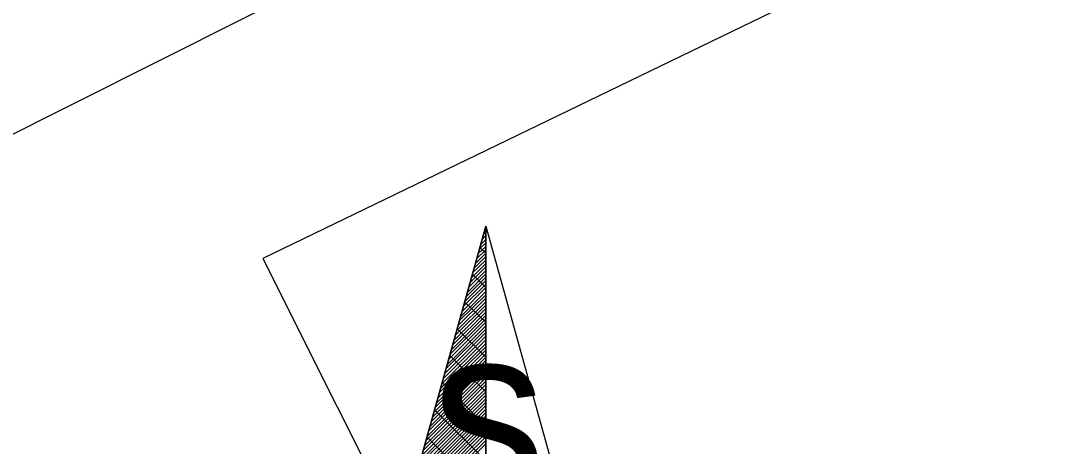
# Model space of a CAD drawing. Extents: x -729889 to -691139, y -995431 to -974354.
# Drawn here: x -726183.899 to -726180.26, y -978350.411 to -978348.898 of the extents above; entities that cross this region are included whole.
import ezdxf

# ---------------------------------------------------------------- set-up
doc = ezdxf.new("R2010")
doc.units = 0
for name, color, linetype in [('Skutečně zaměřené kabelové vedení', 7, 'Continuous'), ('Svítidlo vestavné a přisazené venkovní', 7, 'Continuous'), ('Světelný bod se zemním svítidlem', 7, 'Continuous')]:
    doc.layers.add(name, color=color, linetype=linetype)

# ---------------------------------------------------------------- blocks, each defined once
blk = doc.blocks.new('Světlo')
at = {"layer": 'Světelný bod se zemním svítidlem'}
for p, q in [((-0.3687, 0.3687), (0, 1.6939)), ((0, 1.6939), (-0.3687, 0.3687)), ((-0.2957, 0.6313), (0, 1.6939)), ((-0.0087, 1.6643), (0, 1.673)), ((-0.0035, 1.6817), (0, 1.6852)), ((0, 1.6939), (0.3687, 0.3687)), ((0, 0), (0, 1.6939)), ((0, 1.6939), (0.2957, 0.6313)), ((0, 1.6939), (0, -1.3043)), ((-0.0174, 1.6296), (0, 1.647)), ((-0.0122, 1.647), (0, 1.6609)), ((-0.0313, 1.5791), (0, 1.6104)), ((-0.0278, 1.5965), (0, 1.6226)), ((-0.0226, 1.6139), (0, 1.6348)), ((0, 1.5983), (-0.0209, 1.6191)), ((-0.047, 1.5287), (0, 1.5739)), ((-0.0417, 1.5443), (0, 1.5861)), ((-0.0365, 1.5617), (0, 1.5983)), ((-0.0609, 1.4765), (0, 1.5374)), ((-0.0557, 1.4939), (0, 1.5496)), ((-0.0504, 1.5113), (0, 1.5617)), ((-0.0748, 1.4261), (0, 1.5009)), ((-0.0696, 1.4435), (0, 1.513)), ((-0.0643, 1.4591), (0, 1.5252)), ((0, 1.4765), (-0.047, 1.5235)), ((-0.0887, 1.3739), (0, 1.4626)), ((-0.0835, 1.3913), (0, 1.4765)), ((-0.08, 1.4087), (0, 1.4887)), ((-0.1026, 1.3235), (0, 1.4261)), ((-0.0991, 1.3409), (0, 1.4383)), ((-0.0939, 1.3583), (0, 1.4504)), ((0, 1.353), (-0.0748, 1.4261)), ((-0.1165, 1.273), (0, 1.3896)), ((-0.113, 1.2887), (0, 1.4017)), ((-0.1078, 1.3061), (0, 1.4139)), ((-0.1322, 1.2209), (0, 1.353)), ((-0.127, 1.2383), (0, 1.3652)), ((-0.1217, 1.2557), (0, 1.3774)), ((-0.1461, 1.1704), (0, 1.3165)), ((-0.1409, 1.1878), (0, 1.3287)), ((-0.1357, 1.2035), (0, 1.3409)), ((0, 1.2296), (-0.1009, 1.3304)), ((-0.16, 1.1183), (0, 1.2783)), ((-0.1548, 1.1357), (0, 1.2904)), ((-0.1513, 1.153), (0, 1.3043)), ((-0.1739, 1.0678), (0, 1.2417)), ((-0.1687, 1.0852), (0, 1.2539)), ((-0.1652, 1.1026), (0, 1.2661)), ((-0.1878, 1.0174), (0, 1.2052)), ((-0.1843, 1.033), (0, 1.2174)), ((-0.1791, 1.0504), (0, 1.2296)), ((0, 1.1061), (-0.127, 1.2348)), ((-0.2035, 0.9652), (0, 1.1687)), ((-0.1983, 0.9826), (0, 1.1809)), ((-0.193, 1), (0, 1.193)), ((-0.2174, 0.9148), (0, 1.1322)), ((-0.2122, 0.9322), (0, 1.1443)), ((-0.207, 0.9478), (0, 1.1565)), ((0, 0.9843), (-0.1548, 1.1391)), ((-0.2313, 0.8626), (0, 1.0939)), ((-0.2261, 0.88), (0, 1.1061)), ((-0.2226, 0.8974), (0, 1.1183)), ((-0.2452, 0.8122), (0, 1.0574)), ((-0.24, 0.8296), (0, 1.0696)), ((-0.2365, 0.847), (0, 1.0817)), ((-0.2591, 0.7617), (0, 1.0209)), ((-0.2557, 0.7774), (0, 1.033)), ((-0.2504, 0.7948), (0, 1.0452)), ((0, 0.8609), (-0.1809, 1.0417)), ((0, 1.0522), (0, 1.0504)), ((-0.2748, 0.7096), (0, 0.9843)), ((-0.2696, 0.727), (0, 0.9965)), ((-0.2643, 0.7443), (0, 1.0087)), ((-0.2887, 0.6591), (0, 0.9461)), ((-0.2835, 0.6765), (0, 0.96)), ((-0.2783, 0.6922), (0, 0.9722)), ((0, 0.7374), (-0.2087, 0.9461)), ((-0.2974, 0.6243), (0, 0.9217)), ((-0.2922, 0.6417), (0, 0.9339))]:
    blk.add_line(p, q, dxfattribs=at)
blk.add_text('s', height=0.6087, dxfattribs=at).set_placement((-0.1939, 0.7324))

msp = doc.modelspace()

# ---------------------------------------------------------------- linework, layer by layer
at = {"layer": 'Skutečně zaměřené kabelové vedení'}
for points in [[(-726168.1815, -978335.5121), (-726165.7526, -978340.1646), (-726189.9917, -978352.3508)], [(-726168.1815, -978335.5121), (-726165.2634, -978341.1322), (-726183.0393, -978349.7436), (-726182.2493, -978351.3237)]]:
    msp.add_lwpolyline(points, dxfattribs=at)

# ---------------------------------------------------------------- block references
at = {"layer": 'Svítidlo vestavné a přisazené venkovní', "xscale": 1.0005800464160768, "yscale": 1.0005800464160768}
msp.add_blockref('Světlo', (-726182.2493, -978351.3237), dxfattribs=at)

doc.saveas('drawing.dxf')
